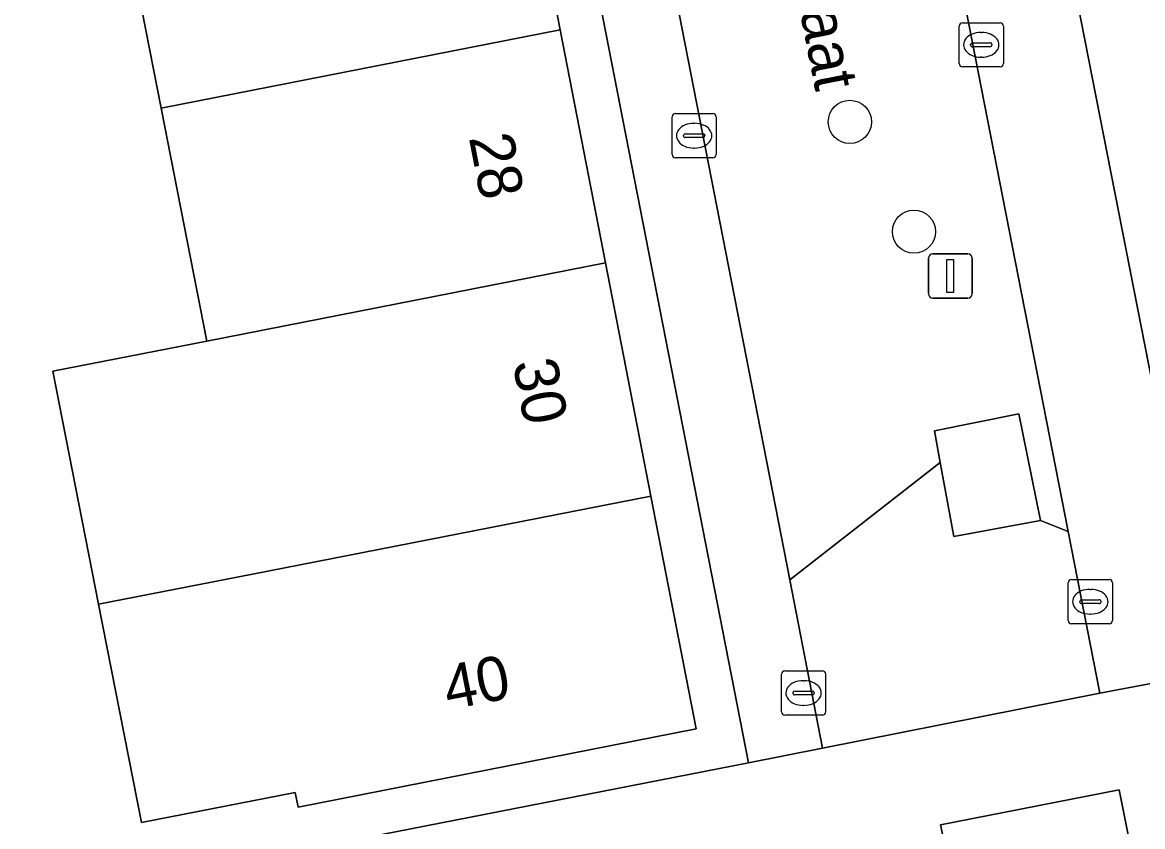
# Model space of a CAD drawing. Extents: x 160377 to 161131, y 383938 to 384853.
# Drawn here: x 160732.96 to 160758.32, y 384518.82 to 384537.03 of the extents above; entities that cross this region are included whole.
import ezdxf

# ---------------------------------------------------------------- set-up
doc = ezdxf.new("R2010")
doc.units = 0
for name, color, linetype in [('IMGEO_Boom', 7, 'Continuous'), ('IMGEO_Erf', 7, 'Continuous'), ('IMGEO_Groenvoorziening', 7, 'Continuous'), ('IMGEO_Kolk', 7, 'Continuous'), ('IMGEO_Lichtmast', 7, 'Continuous'), ('IMGEO_Openbare_ruimte_label', 7, 'Continuous'), ('IMGEO_Pand', 7, 'Continuous'), ('IMGEO_Pand_nummerreeks', 7, 'Continuous'), ('IMGEO_Voetgangersgebied_open', 7, 'Continuous'), ('IMGEO_Voetpad_gesloten', 7, 'Continuous'), ('IMGEO_Voetpad_open', 7, 'Continuous')]:
    doc.layers.add(name, color=color, linetype=linetype)

msp = doc.modelspace()

# ---------------------------------------------------------------- linework, layer by layer
at = {"layer": 'IMGEO_Boom'}
for centre in [(160751.695, 384534.777), (160753.146, 384532.291)]:
    msp.add_circle(centre, 0.489, dxfattribs=at)
at = {"layer": 'IMGEO_Erf'}
msp.add_lwpolyline([(160742.043, 384557.929), (160741.675, 384559.771), (160712.316, 384578.736), (160711.06, 384579.547), (160690.284, 384592.968), (160678.608, 384600.475), (160670.645, 384605.594), (160652.047, 384589.687), (160648.865, 384586.974), (160652.625, 384581.692), (160662.829, 384567.417), (160665.29, 384560.709), (160670.064, 384547.52), (160670.583, 384546.086), (160681.057, 384517.15), (160682.984, 384507.279), (160717.593, 384514.044), (160723.481, 384515.195), (160749.399, 384520.262)], close=True, dxfattribs=at)
for points in [[(160755.906, 384542.287), (160759.828, 384522.305), (160785.079, 384527.244), (160790.946, 384528.391), (160814.707, 384533.039), (160805.221, 384581.626)], [(160744.114, 384542.14), (160745.139, 384536.861), (160746.165, 384531.581), (160747.191, 384526.302), (160748.214, 384521.033), (160739.202, 384519.256), (160739.136, 384519.594), (160735.653, 384518.911), (160734.685, 384523.852), (160733.651, 384529.13), (160737.134, 384529.812), (160736.1, 384535.09), (160735.137, 384540.006)]]:
    msp.add_lwpolyline(points, dxfattribs=at)
at = {"layer": 'IMGEO_Groenvoorziening'}
msp.add_lwpolyline([(160743.748, 384558.114), (160750.334, 384524.403), (160753.741, 384527.065), (160753.61, 384527.784), (160755.524, 384528.166), (160756.011, 384525.75), (160756.636, 384525.504), (160752.567, 384546.285)], dxfattribs=at)
for points in [[(160756.636, 384525.504), (160756.011, 384525.75), (160754.046, 384525.388), (160753.741, 384527.065), (160750.334, 384524.403), (160751.078, 384520.595), (160757.353, 384521.841)], [(160754.212, 384516.716), (160758.22, 384517.505), (160757.796, 384519.653), (160753.75, 384518.859)]]:
    msp.add_lwpolyline(points, close=True, dxfattribs=at)
at = {"layer": 'IMGEO_Kolk'}
for p, q in [((160754.17, 384536.095), (160754.17, 384536.947)), ((160754.245, 384537.021), (160755.097, 384537.021)), ((160755.171, 384536.947), (160755.171, 384536.095)), ((160754.658, 384536.801), (160754.683, 384536.801)), ((160754.429, 384536.515), (160754.429, 384536.527)), ((160754.867, 384536.478), (160754.469, 384536.478)), ((160754.472, 384536.564), (160754.87, 384536.564)), ((160754.913, 384536.527), (160754.913, 384536.515)), ((160754.681, 384536.241), (160754.656, 384536.241)), ((160755.097, 384536.021), (160754.245, 384536.021)), ((160747.744, 384534.964), (160748.596, 384534.964)), ((160747.669, 384534.038), (160747.669, 384534.89)), ((160748.157, 384534.744), (160748.182, 384534.744)), ((160748.67, 384534.89), (160748.67, 384534.038)), ((160747.928, 384534.458), (160747.928, 384534.47)), ((160748.366, 384534.421), (160747.968, 384534.421)), ((160747.971, 384534.507), (160748.369, 384534.507)), ((160748.412, 384534.47), (160748.412, 384534.458)), ((160748.18, 384534.184), (160748.155, 384534.184)), ((160748.596, 384533.964), (160747.744, 384533.964)), ((160756.64, 384523.485), (160756.64, 384524.337)), ((160756.715, 384524.411), (160757.567, 384524.411)), ((160757.641, 384524.337), (160757.641, 384523.485)), ((160757.128, 384524.191), (160757.153, 384524.191)), ((160756.899, 384523.905), (160756.899, 384523.917)), ((160757.337, 384523.868), (160756.939, 384523.868)), ((160756.942, 384523.954), (160757.34, 384523.954)), ((160757.383, 384523.917), (160757.383, 384523.905)), ((160757.151, 384523.631), (160757.126, 384523.631)), ((160757.567, 384523.411), (160756.715, 384523.411)), ((160750.146, 384521.417), (160750.146, 384522.269)), ((160750.221, 384522.343), (160751.073, 384522.343)), ((160751.147, 384522.269), (160751.147, 384521.417)), ((160750.634, 384522.123), (160750.659, 384522.123)), ((160750.405, 384521.837), (160750.405, 384521.849)), ((160750.843, 384521.8), (160750.445, 384521.8)), ((160750.448, 384521.886), (160750.846, 384521.886)), ((160750.889, 384521.849), (160750.889, 384521.837)), ((160750.657, 384521.563), (160750.632, 384521.563)), ((160751.073, 384521.343), (160750.221, 384521.343))]:
    msp.add_line(p, q, dxfattribs=at)
for points in [[(160754.17, 384536.095), (160754.17, 384536.947)], [(160754.245, 384537.021), (160755.097, 384537.021)], [(160755.171, 384536.947), (160755.171, 384536.095)], [(160755.097, 384536.021), (160754.245, 384536.021)], [(160747.744, 384534.964), (160748.596, 384534.964)], [(160747.669, 384534.038), (160747.669, 384534.89)], [(160748.67, 384534.89), (160748.67, 384534.038)], [(160748.596, 384533.964), (160747.744, 384533.964)], [(160756.64, 384523.485), (160756.64, 384524.337)], [(160756.715, 384524.411), (160757.567, 384524.411)], [(160757.641, 384524.337), (160757.641, 384523.485)], [(160757.567, 384523.411), (160756.715, 384523.411)], [(160750.146, 384521.417), (160750.146, 384522.269)], [(160750.221, 384522.343), (160751.073, 384522.343)], [(160751.147, 384522.269), (160751.147, 384521.417)], [(160751.073, 384521.343), (160750.221, 384521.343)]]:
    msp.add_lwpolyline(points, dxfattribs=at)
for centre, radius, start, end in [((160754.247, 384536.945), 0.0765, 91.552, 178.448), ((160754.247, 384536.945), 0.0765, 91.552, 178.448), ((160755.095, 384536.945), 0.0765, 1.552, 88.448), ((160755.095, 384536.945), 0.0765, 1.552, 88.448), ((160754.469, 384536.524), 0.0403, 85.8775, 175.7526), ((160754.466, 384536.514), 0.0366, 178.938, 274.7102), ((160754.87, 384536.521), 0.043, 264.8664, 352.4533), ((160754.874, 384536.526), 0.0386, 1.7309, 96.639), ((160754.247, 384536.097), 0.0765, 181.552, 268.448), ((160754.247, 384536.097), 0.0765, 181.552, 268.448), ((160755.095, 384536.097), 0.0765, 271.552, 358.448), ((160755.095, 384536.097), 0.0765, 271.552, 358.448), ((160747.746, 384534.888), 0.0765, 91.552, 178.448), ((160747.746, 384534.888), 0.0765, 91.552, 178.448), ((160748.594, 384534.888), 0.0765, 1.552, 88.448), ((160748.594, 384534.888), 0.0765, 1.552, 88.448), ((160747.968, 384534.467), 0.0403, 85.8775, 175.7526), ((160747.965, 384534.457), 0.0366, 178.938, 274.7102), ((160748.369, 384534.464), 0.043, 264.8664, 352.4533), ((160748.373, 384534.469), 0.0386, 1.7309, 96.639), ((160747.746, 384534.04), 0.0765, 181.552, 268.448), ((160747.746, 384534.04), 0.0765, 181.552, 268.448), ((160748.594, 384534.04), 0.0765, 271.552, 358.448), ((160748.594, 384534.04), 0.0765, 271.552, 358.448), ((160756.717, 384524.335), 0.0765, 91.552, 178.448), ((160756.717, 384524.335), 0.0765, 91.552, 178.448), ((160757.565, 384524.335), 0.0765, 1.552, 88.448), ((160757.565, 384524.335), 0.0765, 1.552, 88.448), ((160756.939, 384523.914), 0.0403, 85.8775, 175.7526), ((160756.936, 384523.904), 0.0366, 178.938, 274.7102), ((160757.34, 384523.911), 0.043, 264.8664, 352.4533), ((160757.344, 384523.916), 0.0386, 1.7309, 96.639), ((160756.717, 384523.487), 0.0765, 181.552, 268.448), ((160756.717, 384523.487), 0.0765, 181.552, 268.448), ((160757.565, 384523.487), 0.0765, 271.552, 358.448), ((160757.565, 384523.487), 0.0765, 271.552, 358.448), ((160750.223, 384522.267), 0.0765, 91.552, 178.448), ((160750.223, 384522.267), 0.0765, 91.552, 178.448), ((160751.071, 384522.267), 0.0765, 1.552, 88.448), ((160751.071, 384522.267), 0.0765, 1.552, 88.448), ((160750.445, 384521.846), 0.0403, 85.8775, 175.7526), ((160750.442, 384521.836), 0.0366, 178.938, 274.7102), ((160750.846, 384521.843), 0.043, 264.8664, 352.4533), ((160750.85, 384521.848), 0.0386, 1.7309, 96.639), ((160750.223, 384521.419), 0.0765, 181.552, 268.448), ((160750.223, 384521.419), 0.0765, 181.552, 268.448), ((160751.071, 384521.419), 0.0765, 271.552, 358.448), ((160751.071, 384521.419), 0.0765, 271.552, 358.448)]:
    msp.add_arc(centre, radius, start, end, dxfattribs=at)
for centre, major_axis, ratio, start_param, end_param in [((160754.657, 384536.521), (-0.387, 0.002), 0.722429, 4.712389, 7.853982), ((160754.682, 384536.521), (-0.39, 0.002), 0.717154, 1.570796, 4.712389), ((160748.156, 384534.464), (-0.387, 0.002), 0.722429, 4.712389, 7.853982), ((160748.181, 384534.464), (-0.39, 0.002), 0.717154, 1.570796, 4.712389), ((160757.127, 384523.911), (-0.387, 0.002), 0.722429, 4.712389, 7.853982), ((160757.152, 384523.911), (-0.39, 0.002), 0.717154, 1.570796, 4.712389), ((160750.633, 384521.843), (-0.387, 0.002), 0.722429, 4.712389, 7.853982), ((160750.658, 384521.843), (-0.39, 0.002), 0.717154, 1.570796, 4.712389)]:
    msp.add_ellipse(centre, major_axis=major_axis, ratio=ratio, start_param=start_param, end_param=end_param, dxfattribs=at)
at = {"layer": 'IMGEO_Lichtmast'}
for p, q in [((160753.473, 384530.887), (160753.473, 384531.687)), ((160753.473, 384531.687), (160753.473, 384530.887)), ((160753.573, 384531.787), (160754.363, 384531.787)), ((160754.363, 384531.787), (160753.573, 384531.787)), ((160754.463, 384531.687), (160754.463, 384530.887)), ((160754.463, 384530.887), (160754.463, 384531.687)), ((160754.363, 384530.787), (160753.573, 384530.787)), ((160753.573, 384530.787), (160754.363, 384530.787))]:
    msp.add_line(p, q, dxfattribs=at)
msp.add_lwpolyline([(160753.893, 384531.662), (160754.043, 384531.662), (160754.043, 384530.912), (160753.893, 384530.912), (160753.893, 384531.662)], dxfattribs=at)
for centre, start, end in [((160753.573, 384531.687), 90, 180), ((160753.573, 384531.687), 90, 180), ((160754.363, 384531.687), 0, 90), ((160754.363, 384531.687), 360, 90), ((160753.573, 384530.887), 180, 270), ((160753.573, 384530.887), 180, 270), ((160754.363, 384530.887), 270, 0), ((160754.363, 384530.887), 270, 0)]:
    msp.add_arc(centre, 0.1, start, end, dxfattribs=at)
at = {"layer": 'IMGEO_Pand'}
for points in [[(160744.114, 384542.14), (160735.066, 384540.368), (160735.137, 384540.006), (160736.1, 384535.09), (160745.139, 384536.861)], [(160745.139, 384536.861), (160736.1, 384535.09), (160737.134, 384529.812), (160746.165, 384531.581)], [(160746.165, 384531.581), (160737.134, 384529.812), (160733.651, 384529.13), (160734.685, 384523.852), (160738.168, 384524.534), (160747.191, 384526.302)], [(160747.191, 384526.302), (160738.168, 384524.534), (160734.685, 384523.852), (160735.653, 384518.911), (160739.136, 384519.594), (160739.202, 384519.256), (160748.214, 384521.033)]]:
    msp.add_lwpolyline(points, close=True, dxfattribs=at)
at = {"layer": 'IMGEO_Voetgangersgebied_open'}
for points in [[(160687.729, 384596.642), (160672.834, 384606.239), (160672.023, 384606.761), (160670.645, 384605.594), (160678.608, 384600.475), (160690.284, 384592.968), (160711.06, 384579.547), (160712.316, 384578.736), (160741.675, 384559.771), (160742.043, 384557.929), (160749.399, 384520.262), (160751.078, 384520.595), (160750.334, 384524.403), (160743.748, 384558.114)], [(160749.826, 384560.283), (160750.025, 384559.267), (160750.094, 384558.915), (160752.567, 384546.285), (160756.636, 384525.504), (160757.353, 384521.841), (160759.828, 384522.305), (160755.906, 384542.287)]]:
    msp.add_lwpolyline(points, dxfattribs=at)
at = {"layer": 'IMGEO_Voetpad_gesloten'}
msp.add_lwpolyline([(160755.524, 384528.166), (160753.61, 384527.784), (160753.741, 384527.065), (160754.046, 384525.388), (160756.011, 384525.75)], close=True, dxfattribs=at)
at = {"layer": 'IMGEO_Voetpad_open'}
for points in [[(160818.393, 384535.428), (160814.707, 384533.039), (160790.946, 384528.391), (160785.079, 384527.244), (160759.828, 384522.305), (160757.353, 384521.841), (160751.078, 384520.595), (160749.399, 384520.262), (160723.481, 384515.195), (160717.593, 384514.044), (160682.984, 384507.279), (160680.437, 384506.971), (160680.951, 384504.783), (160681.144, 384502.714), (160682.351, 384502.826), (160682.165, 384504.852), (160687.745, 384505.957), (160687.9, 384505.71)], [(160740.136, 384515.916), (160740.223, 384516.191), (160745.019, 384517.129), (160745.402, 384515.035), (160749.281, 384515.741), (160754.212, 384516.716), (160753.75, 384518.859), (160757.796, 384519.653), (160758.22, 384517.505), (160763.616, 384518.568), (160763.18, 384520.71), (160771.072, 384522.24), (160771.211, 384522.018)]]:
    msp.add_lwpolyline(points, dxfattribs=at)

# ---------------------------------------------------------------- texts
at = {"layer": 'IMGEO_Openbare_ruimte_label'}
msp.add_text('Piet Heinstraat', height=1, rotation=281.0739, dxfattribs=at).set_placement((160749.239, 384544.051))
at = {"layer": 'IMGEO_Pand_nummerreeks'}
for s, rotation, p in [('28', 280.9948, (160743.066, 384534.424)), ('30', 280.9948, (160744.057, 384529.321)), ('40', 11.1555, (160742.603, 384521.455))]:
    msp.add_text(s, height=1, rotation=rotation, dxfattribs=at).set_placement(p)

doc.saveas('drawing.dxf')
